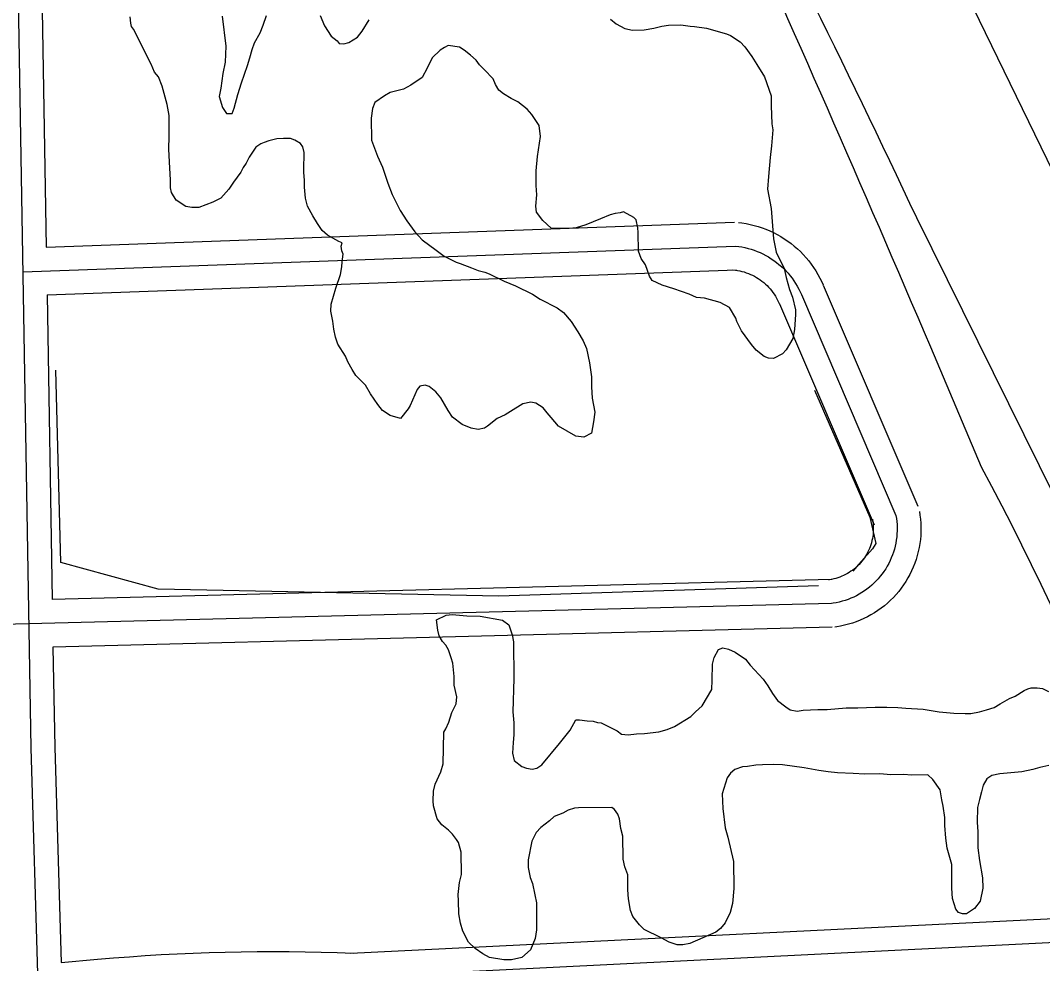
# Model space of a CAD drawing. Extents: x 3313442 to 3351311, y 721974 to 747360.
# Drawn here: x 3333648 to 3334293, y 736038 to 736632 of the extents above; entities that cross this region are included whole.
import ezdxf

# ---------------------------------------------------------------- set-up
doc = ezdxf.new("R2010")
doc.units = 0
for name, color, linetype in [('V-ROAD-CNTR', 7, 'Continuous'), ('V-SITE-VEGE', 7, 'Continuous'), ('V-TOPO-SHOR', 7, 'Continuous')]:
    doc.layers.add(name, color=color, linetype=linetype)

msp = doc.modelspace()

# ---------------------------------------------------------------- linework, layer by layer
at = {"layer": 'V-ROAD-CNTR'}
for points in [[(3333636.16, 737279.18), (3333654.93, 736173.65), (3333659.32, 736024.47)], [(3333661.19, 736688.72), (3333664.58, 736489.39)], [(3334241.13, 736656.75), (3334501.61, 736121.65)], [(3333664.58, 736489.39), (3334098.66, 736505.05)], [(3334100.99, 736504.95), (3334103.28, 736504.68), (3334105.86, 736504.26), (3334108.41, 736503.74), (3334110.95, 736503.13), (3334113.46, 736502.41), (3334115.94, 736501.59), (3334118.38, 736500.68), (3334120.78, 736499.67), (3334123.14, 736498.56), (3334125.46, 736497.36), (3334127.73, 736496.07), (3334129.94, 736494.7), (3334132.1, 736493.23), (3334134.2, 736491.68), (3334136.23, 736490.04), (3334138.2, 736488.33), (3334140.1, 736486.54), (3334141.92, 736484.68), (3334143.67, 736482.75), (3334145.34, 736480.74), (3334146.93, 736478.68), (3334148.44, 736476.55), (3334149.86, 736474.36), (3334151.2, 736472.12), (3334152.44, 736469.83), (3334153.58, 736467.5), (3334154.41, 736465.65)], [(3335325.1, 734280.03), (3335107.92, 734700.52), (3334841.49, 735238.84), (3334213.43, 736507.88)], [(3333649.84, 736473.84), (3334099.2, 736490.06)], [(3334099.2, 736490.06), (3334101.2, 736489.82), (3334103.18, 736489.5), (3334105.15, 736489.1), (3334107.11, 736488.62), (3334109.04, 736488.07), (3334110.95, 736487.44), (3334112.84, 736486.74), (3334114.69, 736485.96), (3334116.51, 736485.1), (3334118.3, 736484.18), (3334120.05, 736483.18), (3334121.76, 736482.12), (3334123.42, 736480.99), (3334125.04, 736479.79), (3334126.61, 736478.54), (3334128.13, 736477.21), (3334129.59, 736475.83), (3334131, 736474.4), (3334132.35, 736472.91), (3334133.64, 736471.36), (3334134.86, 736469.77), (3334136.03, 736468.12), (3334137.12, 736466.44), (3334138.15, 736464.71), (3334139.11, 736462.94), (3334140, 736461.14), (3334140.71, 736459.54)], [(3333665.08, 736459.38), (3334099.74, 736475.07)], [(3334097.41, 736475.17), (3334099.11, 736474.96), (3334100.51, 736474.74), (3334101.89, 736474.46), (3334103.27, 736474.12), (3334104.63, 736473.73), (3334105.97, 736473.29), (3334107.3, 736472.79), (3334108.61, 736472.24), (3334109.88, 736471.65), (3334111.14, 736471), (3334112.37, 736470.29), (3334113.58, 736469.55), (3334114.74, 736468.75), (3334115.88, 736467.91), (3334116.99, 736467.03), (3334118.05, 736466.1), (3334119.08, 736465.12), (3334120.07, 736464.11), (3334121.02, 736463.06), (3334121.93, 736461.98), (3334122.79, 736460.86), (3334123.61, 736459.7), (3334124.38, 736458.51), (3334125.11, 736457.3), (3334125.78, 736456.05), (3334126.41, 736454.77), (3334127.01, 736453.43)], [(3334154.5, 736465.45), (3334214.13, 736326.23)], [(3333665.08, 736459.39), (3333668.34, 736267.37)], [(3334140.71, 736459.54), (3334200.34, 736320.33)], [(3334126.92, 736453.63), (3334186.55, 736314.42)], [(3334215.15, 736322.71), (3334215.51, 736320.48), (3334215.81, 736317.94), (3334216.01, 736315.38), (3334216.1, 736312.82), (3334216.09, 736310.26), (3334215.97, 736307.7), (3334215.75, 736305.14), (3334215.42, 736302.6), (3334214.99, 736300.07), (3334214.45, 736297.57), (3334213.82, 736295.08), (3334213.07, 736292.63), (3334212.24, 736290.21), (3334211.3, 736287.82), (3334210.26, 736285.48), (3334209.13, 736283.18), (3334207.91, 736280.93), (3334206.59, 736278.73), (3334205.18, 736276.58), (3334203.69, 736274.5), (3334202.12, 736272.48), (3334200.46, 736270.52), (3334198.72, 736268.64), (3334196.91, 736266.83), (3334195.02, 736265.09), (3334193.07, 736263.43), (3334191.04, 736261.86), (3334188.96, 736260.37), (3334186.82, 736258.97), (3334184.62, 736257.65), (3334182.36, 736256.43), (3334180.06, 736255.3), (3334177.72, 736254.26), (3334175.33, 736253.33), (3334172.91, 736252.49), (3334170.46, 736251.75), (3334167.97, 736251.11), (3334165.46, 736250.58), (3334163.02, 736250.17), (3334161.88, 736250.01)], [(3334185.53, 736317.95), (3334185.79, 736316.33), (3334185.95, 736315.01), (3334186.05, 736313.68), (3334186.1, 736312.35), (3334186.09, 736311.02), (3334186.03, 736309.69), (3334185.92, 736308.37), (3334185.75, 736307.05), (3334185.52, 736305.74), (3334185.24, 736304.43), (3334184.91, 736303.15), (3334184.53, 736301.88), (3334184.09, 736300.62), (3334183.61, 736299.38), (3334183.07, 736298.16), (3334182.48, 736296.97), (3334181.85, 736295.8), (3334181.16, 736294.66), (3334180.44, 736293.55), (3334179.66, 736292.47), (3334178.84, 736291.41), (3334177.98, 736290.4), (3334177.08, 736289.43), (3334176.14, 736288.48), (3334175.16, 736287.58), (3334174.15, 736286.72), (3334173.1, 736285.91), (3334172.02, 736285.13), (3334170.9, 736284.4), (3334169.76, 736283.72), (3334168.59, 736283.09), (3334167.39, 736282.5), (3334166.18, 736281.96), (3334164.94, 736281.48), (3334163.68, 736281.04), (3334162.41, 736280.66), (3334161.12, 736280.33), (3334159.82, 736280.05), (3334158.43, 736279.82), (3334157.75, 736279.72)], [(3334200.34, 736320.33), (3334200.65, 736318.4), (3334200.88, 736316.47), (3334201.03, 736314.53), (3334201.1, 736312.59), (3334201.09, 736310.64), (3334201, 736308.69), (3334200.83, 736306.75), (3334200.58, 736304.82), (3334200.26, 736302.91), (3334199.85, 736301), (3334199.36, 736299.12), (3334198.8, 736297.25), (3334198.16, 736295.41), (3334197.45, 736293.6), (3334196.67, 736291.82), (3334195.81, 736290.07), (3334194.88, 736288.36), (3334193.88, 736286.69), (3334192.81, 736285.06), (3334191.68, 736283.48), (3334190.48, 736281.95), (3334189.22, 736280.46), (3334187.9, 736279.03), (3334186.52, 736277.66), (3334185.09, 736276.34), (3334183.61, 736275.08), (3334182.07, 736273.88), (3334180.49, 736272.75), (3334178.86, 736271.68), (3334177.19, 736270.69), (3334175.48, 736269.76), (3334173.73, 736268.9), (3334171.95, 736268.11), (3334170.14, 736267.4), (3334168.3, 736266.77), (3334166.43, 736266.21), (3334164.55, 736265.72), (3334162.64, 736265.32), (3334160.72, 736264.99), (3334159.82, 736264.86)], [(3334159.44, 736279.86), (3333668.34, 736267.37)], [(3334159.82, 736264.86), (3333421.03, 736246.07), (3333292.05, 736245.7)], [(3334160.2, 736249.87), (3333668.85, 736237.37)], [(3333668.85, 736237.37), (3333669.93, 736174), (3333673.92, 736038.54)], [(3334359.52, 736069.13), (3333856.74, 736044.21)], [(3334360.26, 736054.15), (3333857.48, 736029.23)], [(3333858.04, 736044.22), (3333848.02, 736044.59), (3333837.94, 736044.88), (3333827.86, 736045.09), (3333817.77, 736045.22), (3333807.69, 736045.27), (3333797.6, 736045.24), (3333787.52, 736045.12), (3333777.44, 736044.93), (3333767.35, 736044.65), (3333757.28, 736044.3), (3333747.2, 736043.86), (3333737.13, 736043.34), (3333727.06, 736042.74), (3333717, 736042.06), (3333706.94, 736041.3), (3333696.89, 736040.46), (3333673.92, 736038.35)]]:
    msp.add_lwpolyline(points, dxfattribs=at)
for centre, radius, start, end in [((3327432.96, 733323.46), 7491.02, 25.156914, 30.028411), ((3319864.02, 730304.61), 15608.84, 22.789562, 25.200353), ((3332705.24, 735516.61), 1759.36, 13.91562, 28.29857)]:
    msp.add_arc(centre, radius, start, end, dxfattribs=at)
at = {"layer": 'V-SITE-VEGE'}
for points in [[(3333730.79, 736604.62), (3333719.65, 736626.77), (3333718.45, 736628.53), (3333717.84, 736630.6), (3333717.51, 736634.45)], [(3333775.6, 736634.92), (3333777.83, 736615.97), (3333777.32, 736605.89), (3333775.9, 736598.76), (3333774.78, 736589.56), (3333773.64, 736584.22), (3333775.77, 736577.42), (3333778.17, 736573.58), (3333781.73, 736573.61), (3333783.18, 736576.88), (3333785.49, 736585.5), (3333787.8, 736592.93), (3333791.56, 736603.93), (3333793.01, 736608.68), (3333794.45, 736614.03), (3333795.89, 736618.19), (3333799.4, 736624.44), (3333801.44, 736629.2), (3333803.46, 736635.44)], [(3333837.26, 736635.42), (3333839.98, 736628.92), (3333844.18, 736622.43), (3333848.06, 736619.5), (3333849.25, 736617.73), (3333852.23, 736617.46), (3333855.48, 736618.37), (3333860.78, 736621.68), (3333863.72, 736625.55), (3333868.11, 736632.7)], [(3334020.47, 736633.04), (3334024.05, 736630.1), (3334029.41, 736627.18), (3334034.16, 736626.03), (3334041.56, 736626.39), (3334047.78, 736627.33), (3334052.81, 736628.56), (3334056.96, 736629.18), (3334064.66, 736629.54), (3334070.6, 736628.7), (3334073.27, 736628.42), (3334080.98, 736627.3), (3334093.46, 736623.84), (3334096.14, 736622.68), (3334102.1, 736618.87), (3334105.08, 736615.64), (3334109.58, 736609.45), (3334112.58, 736604.43), (3334117.39, 736596.76), (3334121.64, 736584.64), (3334121.69, 736578.42), (3334122.08, 736567.16), (3334122.7, 736563.31), (3334121.89, 736553.22), (3334121.06, 736545.81), (3334119.97, 736533.94), (3334119.44, 736525.94), (3334121.61, 736513.8), (3334123.25, 736494.54), (3334124.8, 736486.26), (3334129.92, 736475.92), (3334131.15, 736470.3), (3334133.29, 736462.61), (3334135.11, 736457.88), (3334136.95, 736449.9), (3334136.97, 736446.93), (3334136.46, 736437.44), (3334135.32, 736431.8), (3334131.23, 736424.65), (3334128.87, 736422.26), (3334123.26, 736419.25), (3334120, 736419.52), (3334117.33, 736420.39)], [(3334117.33, 736420.39), (3334112.25, 736424.5), (3334109.26, 736428.03), (3334102.97, 736436.58), (3334099.96, 736442.48), (3334099.34, 736444.55), (3334095.44, 736451.34), (3334089.48, 736454.55), (3334079.68, 736457.14), (3334074.64, 736457.69), (3334069.88, 736459.73), (3334060.37, 736463.21), (3334052.94, 736465.52), (3334046.69, 736468.44), (3334044.89, 736471.09), (3334042.46, 736478.19), (3334039.76, 736482.31), (3334037.94, 736486.75), (3334037.85, 736498.6), (3334037.53, 736501.56), (3334036.6, 736506.59), (3334035.1, 736508.07), (3334028.56, 736511.57), (3334026.49, 736510.96), (3334023.23, 736510.64), (3334020.27, 736509.72), (3334014.07, 736507.3), (3334004.91, 736503.38), (3333998.7, 736501.55), (3333994.25, 736501.21), (3333987.73, 736501.16), (3333982.99, 736501.42), (3333977.62, 736506.12), (3333973.72, 736511.42), (3333973.39, 736515.28), (3333973.93, 736522.4), (3333973.58, 736528.32), (3333973.51, 736537.51), (3333974.33, 736546.41), (3333976.3, 736559.17), (3333975.35, 736565.98), (3333970.85, 736573.06), (3333967.86, 736576.29), (3333961.9, 736580.99), (3333957.73, 736583.03), (3333952.96, 736585.96), (3333949.98, 736588.3), (3333947.88, 736591.84), (3333946.37, 736595.39), (3333940.69, 736601.27), (3333937.7, 736604.21), (3333935.6, 736607.16), (3333932.02, 736610.39), (3333928.14, 736613.62), (3333925.16, 736615.37), (3333918.04, 736616.5), (3333915.67, 736615.3), (3333913.02, 736613.5), (3333908.02, 736608.72), (3333904.81, 736602.17), (3333901.6, 736596.21), (3333894.52, 736591.41), (3333889.8, 736589.01), (3333885.66, 736587.79), (3333881.52, 736586.86), (3333877.98, 736584.76), (3333871.79, 736580.56), (3333870.33, 736576.7), (3333869.49, 736570.76), (3333869.61, 736556.83), (3333873.54, 736546.78), (3333876.56, 736539.69), (3333879.9, 736529.64), (3333882.63, 736522.55), (3333887.75, 736512.51), (3333891.95, 736506.02), (3333897.04, 736498.95), (3333901.53, 736493.95), (3333910.48, 736487.5), (3333915.55, 736483.69), (3333922.98, 736479.89), (3333925.66, 736479.02), (3333932.8, 736476.41), (3333936.96, 736474.67), (3333941.12, 736473.52), (3333943.79, 736472.65), (3333953.32, 736467.98), (3333960.46, 736465.08), (3333971.17, 736459.83), (3333975.94, 736456.6), (3333986.66, 736451.06), (3333990.83, 736448.13), (3333995.62, 736442.53), (3333999.82, 736436.05), (3334003.12, 736430.44), (3334005.24, 736425.42), (3334007.09, 736416.54), (3334008.35, 736407.66), (3334008.4, 736401.43), (3334008.75, 736394.32), (3334010.6, 736385.44)], [(3334010.6, 736385.44), (3334009.76, 736379.21), (3334008.33, 736372.09), (3334003.61, 736369.68), (3333998.57, 736370.23), (3333987.55, 736376.66), (3333983.06, 736381.96), (3333980.37, 736384.9), (3333977.97, 736388.15), (3333973.21, 736391.07), (3333970.23, 736391.64), (3333965.2, 736390.71), (3333957.24, 736385.91), (3333954, 736383.81), (3333948.97, 736381.39), (3333942.79, 736376.6), (3333941.02, 736375.4), (3333936.88, 736374.48), (3333932.42, 736375.33), (3333926.78, 736377.66), (3333920.81, 736382.35), (3333918.11, 736386.48), (3333913.3, 736394.44), (3333910.3, 736398.27), (3333906.13, 736401.5), (3333903.45, 736402.37), (3333900.2, 736401.75), (3333898.44, 736399.66), (3333894.07, 736389.55), (3333892.9, 736387.46), (3333887.91, 736381.49), (3333881.38, 736383.22), (3333876.61, 736386.44), (3333873.61, 736390.27), (3333869.11, 736397.05), (3333865.81, 736402.36), (3333859.83, 736408.54), (3333857.43, 736412.37), (3333854.72, 736417.09), (3333853.21, 736420.64), (3333848.41, 736428.31), (3333846.89, 736432.74), (3333845.96, 736437.77), (3333845.33, 736442.81), (3333844.09, 736449.02), (3333844.35, 736453.47), (3333847.23, 736463.57), (3333850.13, 736472.19), (3333850.98, 736476.94), (3333851.25, 736480.21), (3333851.81, 736484.95), (3333850.9, 736487.02), (3333850.58, 736489.98), (3333851.16, 736492.06), (3333849.07, 736492.93), (3333841.93, 736497.03), (3333838.64, 736499.96), (3333835.64, 736504.39), (3333832.64, 736509.1), (3333829.33, 736515.3), (3333828.1, 736520.33), (3333827.45, 736527.14), (3333827.42, 736531.29), (3333827.08, 736536.63), (3333827.05, 736540.48), (3333827.3, 736546.71), (3333827.28, 736549.08), (3333826.36, 736552.63), (3333824.86, 736554.69), (3333821.29, 736556.74), (3333818.61, 736557.9), (3333814.17, 736557.87), (3333810.02, 736557.54), (3333804.99, 736556.31), (3333802.03, 736555.4), (3333799.97, 736554.49), (3333796.72, 736552.39), (3333792.62, 736546.13), (3333790.58, 736542.26), (3333788.82, 736539.58), (3333787.36, 736536.6), (3333782.67, 736530.34), (3333779.74, 736525.87), (3333774.75, 736520.2), (3333769.73, 736517.79), (3333760.86, 736514.46), (3333756.42, 736514.42), (3333752.56, 736514.98), (3333746.6, 736519.08), (3333743.6, 736523.8), (3333742.98, 736526.76), (3333742.94, 736531.5), (3333742.25, 736543.06), (3333741.89, 736551.06), (3333742.12, 736559.36), (3333742.02, 736572.4), (3333740.78, 736579.21), (3333737.72, 736590.75), (3333735.3, 736596.66), (3333732.91, 736599.6), (3333730.79, 736604.62)], [(3333984.78, 736130.61), (3333981.84, 736127.92), (3333976.54, 736123.72), (3333973.6, 736120.44), (3333970.68, 736115.08), (3333968.41, 736103.21), (3333968.44, 736098.46), (3333969.68, 736092.25), (3333971.19, 736088.41), (3333972.73, 736081.31), (3333973.66, 736076.28), (3333973.8, 736059.08), (3333972.95, 736053.74), (3333970.04, 736046.6), (3333964.45, 736041.82), (3333957.94, 736040.28), (3333953.2, 736040.24), (3333944, 736041.65), (3333939.83, 736043.99), (3333935.06, 736047.51), (3333930.88, 736051.33), (3333927.27, 736058.41), (3333925.74, 736063.44), (3333924.81, 736069.36), (3333924.45, 736077.36), (3333924.41, 736081.51), (3333925.24, 736088.93), (3333926.39, 736093.98), (3333926.27, 736108.2), (3333924.45, 736114.12), (3333923.24, 736116.18), (3333920.85, 736119.42), (3333918.16, 736122.07), (3333913.98, 736125.3), (3333910.99, 736129.13), (3333908.84, 736137.41), (3333908.52, 736140.37), (3333908.77, 736146.6), (3333909.92, 736151.05), (3333913.41, 736158.79), (3333914.86, 736163.84), (3333915.29, 736183.7), (3333916.46, 736185.79), (3333918.5, 736189.95), (3333920.23, 736196.19), (3333923.15, 736201.55), (3333923.41, 736206), (3333921.87, 736213.4), (3333921.83, 736218.73), (3333920.87, 736227.32), (3333919.95, 736230.58), (3333918.13, 736235.6), (3333916.63, 736238.55), (3333914.54, 736240.91), (3333912.43, 736244.45), (3333911.51, 736248), (3333910.57, 736254.51), (3333916.77, 736257.53), (3333920.62, 736257.85), (3333929.82, 736257.04), (3333938.12, 736256.81), (3333952.37, 736254.25), (3333956.25, 736251.32), (3333958.37, 736245.11), (3333959.29, 736240.67), (3333959.48, 736217.55), (3333958.76, 736196.5), (3333959.41, 736189.69), (3333959.47, 736181.98), (3333958.92, 736177.23), (3333958.67, 736170.42), (3333959.6, 736165.98), (3333964.37, 736162.16), (3333967.35, 736161), (3333970.91, 736160.44), (3333973.87, 736161.05), (3333977.11, 736163.15), (3333988.27, 736176.58), (3333995.02, 736184.94), (3333998.52, 736191.48), (3334000.89, 736191.51), (3334005.64, 736190.95), (3334009.5, 736190.68), (3334012.17, 736189.82), (3334014.54, 736189.54), (3334024.66, 736184.58), (3334027.35, 736182.53), (3334031.5, 736181.97), (3334036.83, 736182.61), (3334041.87, 736182.94), (3334050.75, 736183.9), (3334056.07, 736185.43), (3334060.81, 736187.24), (3334071.13, 736193.55), (3334074.07, 736196.54), (3334078.19, 736200.43), (3334084.33, 736210.55), (3334084.58, 736216.48), (3334084.79, 736226.57), (3334085.65, 736230.72), (3334088.57, 736235.79)], [(3334088.57, 736235.79), (3334091.23, 736236.99), (3334094.8, 736236.13), (3334098.96, 736234.09), (3334105.52, 736229.7), (3334108.52, 736225.87), (3334116.59, 736217.04), (3334119.59, 736212.91), (3334122.59, 736208.2), (3334125.59, 736203.77), (3334130.96, 736199.67), (3334133.64, 736197.91), (3334138.09, 736197.06), (3334141.94, 736197.68), (3334151.13, 736198.05), (3334157.06, 736198.1), (3334168.91, 736199.08), (3334176.31, 736199.14), (3334187.28, 736199.53), (3334194.69, 736199.58), (3334201.51, 736199.34), (3334206.55, 736198.79), (3334217.53, 736198.29), (3334227.62, 736196.59), (3334236.81, 736195.77), (3334243.93, 736195.53), (3334247.48, 736195.56), (3334253.11, 736196.5), (3334257.55, 736197.72), (3334262.28, 736199.24), (3334266.11, 736201.64), (3334272.01, 736204.95), (3334275.56, 736206.46), (3334281.16, 736210.06), (3334283.52, 736210.97), (3334285.6, 736211.58), (3334289.45, 736211.61), (3334292.71, 736211.34), (3334296.58, 736209.3)], [(3334296.66, 736162.76), (3334291.04, 736161.53), (3334286.6, 736160.31), (3334279.8, 736158.77), (3334265.87, 736157.47), (3334260.84, 736156.54), (3334257.6, 736154.44), (3334255.26, 736150.27), (3334254.41, 736146.12), (3334252.96, 736141.36), (3334251.82, 736136.31), (3334251.59, 736127.12), (3334251.94, 736120.9), (3334252.02, 736110.82), (3334252.97, 736102.83), (3334254.84, 736091.87), (3334255.19, 736085.36), (3334253.48, 736077.34), (3334249.96, 736072.57), (3334244.94, 736069.27), (3334242.27, 736069.24), (3334239.9, 736070.11), (3334238.1, 736072.18), (3334235.97, 736078.98), (3334235.62, 736085.49), (3334235.51, 736100.31), (3334232.75, 736110.67), (3334231.81, 736116.89), (3334231.16, 736124.88), (3334231.12, 736129.92), (3334230.17, 736137.03), (3334229.25, 736141.17), (3334228.31, 736147.39), (3334223.52, 736153.87), (3334220.53, 736156.81), (3334210.15, 736156.73), (3334205.41, 736156.99), (3334197.11, 736156.92), (3334190.29, 736157.46), (3334180.8, 736157.38), (3334173.39, 736157.61), (3334163.6, 736158.13), (3334157.67, 736158.68), (3334151.73, 736159.52), (3334142.53, 736161.23), (3334128.88, 736163.19), (3334122.95, 736163.44), (3334116.14, 736163.08), (3334111.98, 736163.05), (3334106.66, 736162.12), (3334103.69, 736161.8), (3334098.67, 736160.28), (3334096.02, 736157.88), (3334093.97, 736154.9), (3334090.79, 736144.8), (3334091.16, 736135.61), (3334092.74, 736123.47), (3334094.27, 736117.56), (3334097.95, 736102.17), (3334098.08, 736085.28), (3334097.27, 736075.79), (3334095.83, 736070.14), (3334092.63, 736063.6), (3334089.69, 736060.02), (3334086.75, 736057.62), (3334070.5, 736050.67), (3334066.06, 736049.74), (3334062.5, 736049.72), (3334057.45, 736051.45), (3334052.39, 736054.08), (3334041.68, 736059.33), (3334038.69, 736062.27), (3334034.5, 736067.58), (3334032.98, 736071.42), (3334031.74, 736078.82), (3334031.4, 736084.44), (3334031.32, 736093.93), (3334029.5, 736098.95), (3334028.28, 736103.69), (3334028.16, 736118.21), (3334026.94, 736122.95), (3334026, 736129.16), (3334025.08, 736132.12), (3334022.99, 736135.07), (3334021.2, 736136.24), (3334000.15, 736136.07), (3333997.78, 736135.75), (3333993.64, 736134.54), (3333990.4, 736132.73), (3333984.78, 736130.61)]]:
    msp.add_lwpolyline(points, dxfattribs=at)
at = {"layer": 'V-TOPO-SHOR'}
for points in [[(3334151.43, 736275.86), (3333949.87, 736269.37), (3333735.16, 736273.79), (3333673.75, 736290.76), (3333670.66, 736411.77)], [(3334148.92, 736399.35), (3334183.81, 736319.29), (3334187.77, 736302.67), (3334185.66, 736299.24), (3334176.86, 736289.53), (3334173.22, 736285.15)]]:
    msp.add_lwpolyline(points, dxfattribs=at)

doc.saveas('drawing.dxf')
